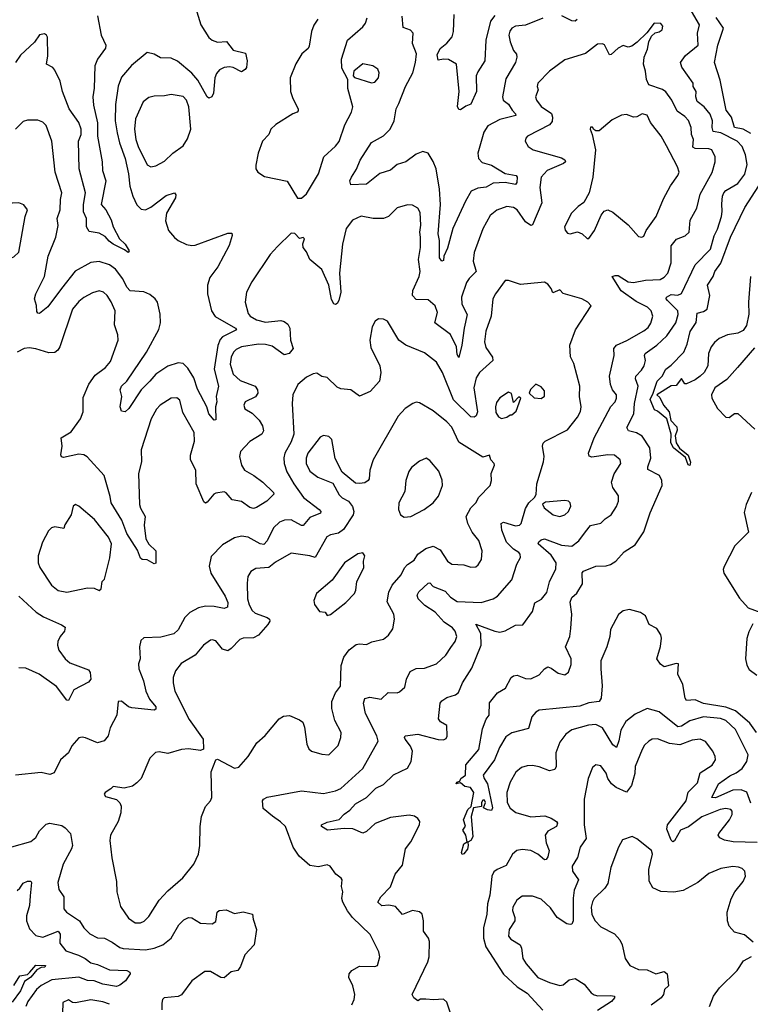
# Model space of a CAD drawing. Extents: x 1771496 to 1971148, y 471553 to 643630.
# Tile 590 of 656: x 1889440 to 1893708, y 597898 to 603645. Entities that reach past the tile are written whole.
import ezdxf

# ---------------------------------------------------------------- set-up
doc = ezdxf.new("R2010")
doc.units = 0

msp = doc.modelspace()

# ---------------------------------------------------------------- linework, layer by layer
at = {"layer": '0CON10XD'}
for points in [[(1890458.3, 603741.7), (1890498.7, 603615), (1890545, 603540.9), (1890565, 603525.4), (1890595, 603513.9), (1890647, 603517), (1890687.1, 603467.1), (1890759.3, 603449.3), (1890768.2, 603405), (1890764.4, 603365.6), (1890756.8, 603353.2), (1890735, 603340.8), (1890686.3, 603366.3), (1890665, 603370), (1890635, 603365.4), (1890607.7, 603352.3), (1890588.8, 603331.2), (1890579.1, 603305), (1890572.2, 603215), (1890562, 603195), (1890545, 603186), (1890535, 603194.2), (1890481.1, 603291.1), (1890445, 603331.8), (1890362.3, 603402.3), (1890325, 603419.5), (1890261.7, 603421.7), (1890225, 603443.3), (1890185, 603452.5), (1890093.4, 603376.6), (1890035, 603308.8), (1890015, 603257.5), (1889999.8, 603150.2), (1889996.8, 603055), (1890008.2, 602985), (1890022.3, 602925), (1890055.3, 602835), (1890075.3, 602745), (1890083, 602673), (1890100, 602615), (1890124.7, 602564.7), (1890149.5, 602539.5), (1890175, 602535.5), (1890205, 602550.9), (1890295, 602618.5), (1890345, 602633.8), (1890352.5, 602622.5), (1890350, 602605), (1890296.9, 602515), (1890290.9, 602470.9), (1890310, 602415), (1890343.6, 602373.6), (1890365, 602355.8), (1890415, 602333.1), (1890445, 602325.7), (1890465, 602328.1), (1890655, 602399.4), (1890678.8, 602398.8), (1890680.8, 602385), (1890662.8, 602327.2), (1890597.9, 602202.1), (1890550.7, 602139.3), (1890537.1, 602095), (1890537.1, 602045), (1890560, 601945), (1890582, 601912), (1890700.8, 601845), (1890706, 601835), (1890625, 601793.9), (1890611.1, 601778.9), (1890597.3, 601742.7), (1890575.8, 601605), (1890601.8, 601505), (1890588, 601445), (1890591.8, 601415), (1890584, 601385), (1890585, 601310), (1890575, 601307.5), (1890545, 601344), (1890532.3, 601385), (1890478, 601488), (1890457.1, 601555), (1890421.4, 601611.4), (1890395, 601638.1), (1890365, 601641.5), (1890305, 601622.5), (1890235.5, 601575), (1890200.3, 601535), (1890148.8, 601485), (1890078, 601375), (1890055, 601356), (1890035, 601360), (1890026.2, 601385), (1890035.6, 601445), (1890026.7, 601485), (1890034.3, 601505), (1890065.3, 601534.7), (1890180.9, 601705), (1890253.1, 601836.9), (1890263.2, 601875), (1890259.5, 601925), (1890243.8, 601995), (1890231.5, 602015), (1890200.1, 602040.1), (1890165, 602056), (1890085, 602062.3), (1890065, 602082.7), (1890041.6, 602131.6), (1889998.5, 602188.5), (1889965, 602213.2), (1889905, 602233.1), (1889855, 602227.3), (1889764.1, 602175.9), (1889684, 602076), (1889605, 601968.5), (1889555, 601929.2), (1889545, 601931.2), (1889540.5, 601940.5), (1889537.4, 601977.4), (1889525.6, 602015), (1889533.6, 602045), (1889583.8, 602145), (1889606.5, 602263.5), (1889651.8, 602375), (1889663.6, 602443.6), (1889659.6, 602485), (1889676, 602535), (1889678.2, 602595), (1889686.6, 602635), (1889647.1, 602755), (1889627.3, 602935), (1889595, 603027.5), (1889575.7, 603045.7), (1889545, 603057.5), (1889485, 603057.5), (1889460.3, 603049.7), (1889414.6, 603005.4)], [(1892215, 603669.6), (1892190, 603635), (1892162.5, 603525), (1892156.9, 603405), (1892115, 603340), (1892106.9, 603316.9), (1892108.6, 603225), (1892075, 603151.2), (1892045, 603140), (1892015, 603118.8), (1892005, 603120.9), (1891997.2, 603137.3), (1892007.7, 603225), (1891990.9, 603385), (1891945, 603411.8), (1891915.6, 603414.4), (1891885, 603408.8), (1891878.9, 603438.9), (1891895, 603477.3), (1891935, 603508.4), (1891965.8, 603545), (1891973.6, 603575), (1891978.5, 603675)], [(1892059.1, 598825), (1892055, 598804.2), (1892035, 598776), (1892025, 598772), (1892020, 598785), (1892034, 598835), (1892053.6, 598846.4), (1892045.3, 598885.3), (1892028, 598915), (1892043, 598937), (1892032.9, 598975), (1892058, 599035), (1892076.7, 599053.3), (1892093.3, 599135), (1892073.6, 599163.6), (1892039.7, 599169.7), (1892015, 599191.2), (1891990, 599185), (1891993.8, 599195), (1892010, 599200), (1892017.1, 599215), (1892044.2, 599235), (1892046.2, 599295), (1892121.4, 599385), (1892142.5, 599505), (1892165, 599562.5), (1892181.2, 599585), (1892185, 599657.5), (1892231.2, 599715), (1892277, 599743), (1892310, 599805), (1892324.4, 599815.6), (1892345, 599818.1), (1892395, 599799.2), (1892425, 599798), (1892475, 599820), (1892505, 599855.8), (1892525, 599868), (1892545, 599860.8), (1892585, 599830), (1892625, 599821.4), (1892645, 599836.2), (1892661.3, 599881.3), (1892661.2, 599915), (1892628.4, 599985), (1892652.5, 600045), (1892658.9, 600091.1), (1892664.2, 600175), (1892655.4, 600245), (1892665, 600272.2), (1892695, 600297.1), (1892727.2, 600352.8), (1892725, 600416.2), (1892733.4, 600426.6), (1892805, 600454.6), (1892865, 600456.8), (1892890, 600465), (1892921.5, 600485), (1892971.6, 600538.4), (1893035, 600579.2), (1893086, 600655), (1893122.9, 600767.1), (1893192.5, 600925), (1893191.5, 600955), (1893177.5, 600985), (1893108.9, 601018.9), (1893109.1, 601035), (1893126.8, 601085), (1893120.3, 601145), (1893075, 601213.8), (1893043.4, 601233.4), (1892996, 601245), (1892987.1, 601265), (1893026.5, 601345), (1893031.1, 601405), (1893051.6, 601505), (1893037.6, 601547.6), (1893038, 601565), (1893071.3, 601598.7), (1893086.7, 601625), (1893095.9, 601655), (1893089.6, 601685), (1893092.8, 601697.2), (1893161.8, 601745), (1893220.8, 601799.2), (1893272.2, 601875), (1893285.7, 601924.3), (1893283.8, 601945), (1893223.6, 602005), (1893216.5, 602015), (1893217.8, 602025), (1893245, 602040), (1893285, 602036.8), (1893305, 602047.1), (1893385, 602212.9), (1893476, 602305), (1893496.2, 602383.8), (1893515, 602421.4), (1893538.6, 602495), (1893544.1, 602525), (1893540.5, 602570.5), (1893544.7, 602615.3), (1893552.9, 602635), (1893565, 602647.9), (1893635, 602688.5), (1893675, 602742.5), (1893689.1, 602799.1), (1893678.9, 602855), (1893660.4, 602905), (1893630.9, 602935), (1893535, 602983.4), (1893491.2, 602991.2), (1893484.8, 603015), (1893485.8, 603055), (1893472.2, 603092.2), (1893437.3, 603135), (1893396.9, 603166.9), (1893389.7, 603195), (1893390.4, 603225), (1893373.1, 603255), (1893373.3, 603275), (1893307.6, 603367.6), (1893299.4, 603395), (1893328.6, 603435), (1893403.6, 603495), (1893400, 603565), (1893411.6, 603615), (1893365, 603693.6)], [(1889895, 603666.7), (1889916.2, 603555), (1889943.8, 603495), (1889940.7, 603479.3), (1889894.5, 603415), (1889878.5, 603375), (1889875.3, 603245), (1889867.2, 603195), (1889870.8, 603145), (1889893.4, 603043.4), (1889894.5, 602964.5), (1889922.2, 602815), (1889923.8, 602765), (1889942.9, 602705), (1889915.7, 602565), (1889943.1, 602535), (1889975, 602476.2), (1889986.4, 602436.4), (1890022, 602365), (1890055.8, 602335), (1890078.8, 602295), (1890072.5, 602285), (1890052.2, 602302.2), (1889985, 602334), (1889962.8, 602352.8), (1889939.2, 602379.1), (1889905, 602398.9), (1889845, 602408), (1889830, 602435), (1889829.6, 602485), (1889813.4, 602523.4), (1889812.1, 602565), (1889824.6, 602635), (1889786.5, 602775), (1889784.1, 602935), (1889799.2, 602975), (1889799.8, 603005), (1889785.7, 603045), (1889729.6, 603125), (1889689.3, 603225), (1889676.7, 603285), (1889645, 603350), (1889634.3, 603365), (1889595.7, 603385), (1889604.3, 603434.3), (1889601.7, 603541.7), (1889596.7, 603555), (1889585, 603561.2), (1889555, 603556.2), (1889526.6, 603513.4), (1889445, 603437.1), (1889414.6, 603395)], [(1891181.7, 603648.3), (1891158.3, 603611.7), (1891144.4, 603575), (1891130.8, 603489.2), (1891125, 603476.2), (1891088, 603445), (1891052.7, 603387.3), (1891020, 603305), (1891022.5, 603225), (1891035.4, 603185), (1891066.7, 603125), (1891066.9, 603113.1), (1891061.2, 603105), (1891034.6, 603095.4), (1890936.2, 603033.8), (1890906, 603005), (1890895.6, 602975), (1890858.6, 602935), (1890833.1, 602865), (1890818.8, 602795), (1890820, 602775), (1890830, 602755), (1890870.3, 602730.3), (1891002.3, 602702.3), (1891062.3, 602602.3)], [(1891062.3, 602602.3), (1891085, 602603.8), (1891115, 602628.8), (1891184.4, 602745), (1891216.5, 602845), (1891284.1, 602905.9), (1891305, 602934.2), (1891339.8, 603030.2), (1891378.9, 603105), (1891385.5, 603135.5), (1891356.4, 603243.6), (1891357.5, 603295), (1891321.7, 603361.7), (1891320, 603415), (1891354.5, 603525.5), (1891445, 603602.5), (1891460.6, 603625), (1891469.2, 603655)], [(1891973.6, 597795), (1891935, 597911.2), (1891915, 597928.2), (1891856.5, 597923.5), (1891812.4, 597927.6), (1891781.7, 597928.3), (1891765, 597917.5), (1891741.4, 597935), (1891733.1, 597955), (1891824.4, 598145), (1891831.8, 598175), (1891833.8, 598265), (1891827.5, 598285), (1891799.5, 598325), (1891799.1, 598385), (1891790.6, 598425), (1891775, 598438.2), (1891735, 598445.4), (1891675, 598422.7), (1891635, 598468.5), (1891597, 598477), (1891555, 598473.3), (1891531.4, 598495), (1891550, 598525), (1891605, 598582.9), (1891632.1, 598657.9), (1891675, 598709.2), (1891693.6, 598805), (1891724.5, 598845.5), (1891775.8, 598945), (1891776.2, 598965), (1891765, 598983.3), (1891746.9, 598996.9), (1891715, 599001.1), (1891605, 598987.9), (1891516.9, 598953.1), (1891465, 598906.9), (1891445, 598897.1), (1891385, 598921.5), (1891335, 598924.7), (1891237.5, 598915), (1891202.5, 598935), (1891202.5, 598945), (1891235, 598962), (1891305, 598977.5), (1891335, 599008.5), (1891368.8, 599031.2), (1891401.3, 599068.7), (1891464.8, 599105.2), (1891519.7, 599160.3), (1891565, 599180.6), (1891622.8, 599237.2), (1891704.7, 599275.3), (1891727.1, 599315), (1891734.4, 599375), (1891722.9, 599405), (1891691.9, 599445), (1891687.5, 599455), (1891691.2, 599465), (1891765, 599474.3), (1891885, 599443.8), (1891915, 599442), (1891931.2, 599448.8), (1891936.9, 599463.1), (1891934.3, 599524.3), (1891897.6, 599547.6), (1891887.1, 599565), (1891896.5, 599655), (1891905, 599668.5), (1891935, 599687.8), (1891986, 599705), (1892003.1, 599716.9), (1892025.5, 599774.5), (1892080.4, 599859.6), (1892135.6, 599994.4), (1892132.8, 600062.8), (1892103.9, 600116.1), (1892215, 600075.6), (1892245, 600070.6), (1892275, 600076.9), (1892335, 600110), (1892378, 600112), (1892435, 600190), (1892449.7, 600240.3), (1892487, 600263), (1892518.3, 600301.7), (1892535.4, 600364.6), (1892570.7, 600439.3), (1892573.9, 600475), (1892545, 600519.3), (1892468.9, 600585), (1892472.1, 600597.9), (1892485, 600609.1), (1892505, 600613.8), (1892605, 600578.3), (1892665, 600572.3), (1892705, 600603.3), (1892744.5, 600655), (1892775, 600692.5), (1892834.3, 600705.7), (1892858.9, 600731.1), (1892895.4, 600754.6), (1892926.9, 600803.1), (1892937.5, 600835), (1892936.7, 600865), (1892905, 600913.8), (1892896.5, 600945), (1892913.1, 600995), (1892951.4, 601055), (1892948, 601075), (1892913.6, 601103.6), (1892875, 601104.6), (1892781.7, 601091.7), (1892767.1, 601097.1), (1892761.9, 601115), (1892796.4, 601205), (1892893.3, 601386.7), (1892917.9, 601415), (1892926.9, 601435), (1892926.4, 601455), (1892903.1, 601485), (1892890.5, 601515), (1892884.5, 601565), (1892912.2, 601685), (1892909.5, 601725), (1892925, 601745.5), (1892987.2, 601772.8), (1893085, 601828.5), (1893111.5, 601848.5), (1893126.7, 601873.3), (1893138.5, 601915), (1893128.9, 601945), (1893106.9, 601966.9), (1893040.5, 602000.5), (1892952.3, 602062.3), (1892901.2, 602145), (1892917.9, 602152.1), (1892935, 602150.9), (1892995, 602114.7), (1893025, 602111.6), (1893095, 602124.7), (1893180.8, 602129.2), (1893205, 602141.9), (1893226.7, 602165), (1893244.6, 602225), (1893245.6, 602325), (1893277, 602363), (1893326.6, 602383.4), (1893349.5, 602405), (1893357.2, 602475), (1893394.4, 602545), (1893414.2, 602625.8), (1893485, 602752), (1893502.1, 602815), (1893501.8, 602845), (1893482.5, 602885), (1893465, 602890.8), (1893385, 602893.1), (1893370.9, 602900.9), (1893375.4, 602945.4), (1893364.6, 602975), (1893362.8, 603015), (1893347, 603057), (1893325, 603080), (1893280.6, 603110.6), (1893248.2, 603175), (1893215, 603223.1), (1893195, 603236.7), (1893115, 603264.5), (1893100.9, 603295), (1893095.6, 603345), (1893083.1, 603385), (1893087.5, 603425), (1893106.8, 603473.2), (1893114.3, 603515.7), (1893130.8, 603549.2), (1893152, 603568), (1893175, 603572.9), (1893192, 603585), (1893197.1, 603607.1), (1893185, 603622), (1893145, 603623.3), (1893103, 603567), (1893047.4, 603512.6), (1893015, 603490), (1892995, 603484.3), (1892965, 603494.3), (1892935, 603478.2), (1892895, 603441.4), (1892885, 603440), (1892855, 603498), (1892845, 603504.2), (1892815, 603501.4), (1892745, 603446.9), (1892625, 603409.4), (1892534.3, 603345), (1892467.1, 603275), (1892462.9, 603255), (1892467.5, 603235), (1892453.1, 603195), (1892458.5, 603175), (1892485, 603137.8), (1892546.2, 603096.2), (1892552.7, 603075), (1892549.4, 603050.6), (1892535, 603030.5), (1892406.2, 602965), (1892396.1, 602953.9), (1892393.3, 602935), (1892410, 602905), (1892438.8, 602885), (1892605, 602839.2), (1892625, 602826.9), (1892628.1, 602815), (1892616.2, 602805), (1892520.6, 602765), (1892486.4, 602725), (1892478.7, 602665), (1892489.7, 602575), (1892435, 602446.7), (1892425, 602442.5), (1892394.4, 602464.4), (1892345, 602535.5), (1892325, 602548.5), (1892285, 602554.4), (1892227.8, 602532.2), (1892187.8, 602502.2), (1892145, 602424), (1892094.6, 602285), (1892089.2, 602235), (1892105.3, 602175), (1892065.4, 602135), (1892049.6, 602110.4), (1892021.3, 602025), (1892022.8, 601985), (1892053, 601923), (1892035.2, 601844.8), (1892022.8, 601745), (1892005, 601673.8), (1891995, 601690), (1891990.6, 601735), (1891956.6, 601806.6), (1891865.6, 601875), (1891880.9, 601935), (1891866.4, 601975), (1891825, 602009.5), (1891755, 602011.9), (1891734.4, 602035), (1891736.7, 602065), (1891773.5, 602145), (1891779.6, 602175), (1891769.6, 602245), (1891780.4, 602315), (1891780.4, 602375)], [(1892495, 603654.3), (1892395, 603612.9), (1892335, 603607.5), (1892315, 603594.4), (1892302.8, 603577.2), (1892297.5, 603555), (1892304.6, 603515), (1892324.4, 603465), (1892342.4, 603442.4), (1892344.5, 603425), (1892335.2, 603394.8), (1892280.1, 603299.9), (1892260, 603195), (1892264.6, 603175), (1892295, 603151.5), (1892315.8, 603115.8), (1892335.6, 603095), (1892337.1, 603085), (1892245, 603061.8), (1892175, 603024.3), (1892151.9, 602988.1), (1892116.5, 602865), (1892120.5, 602835), (1892141.9, 602811.9), (1892195, 602795.8), (1892275, 602746.7), (1892340, 602735), (1892346.1, 602725), (1892344.4, 602695), (1892335, 602683.1), (1892275, 602695.2), (1892205, 602690.3), (1892165, 602667.2), (1892115, 602661.2), (1892077, 602643), (1892043.1, 602585), (1891970.3, 602425), (1891938.3, 602311.7), (1891917.5, 602265), (1891915, 602240), (1891905, 602236.2), (1891892.9, 602255), (1891891.7, 602355), (1891885.2, 602395), (1891898.1, 602565), (1891892.7, 602655), (1891871.8, 602775), (1891856, 602816), (1891825.5, 602865.5), (1891795, 602875.8), (1891755, 602860), (1891695, 602814.4), (1891645, 602800), (1891605, 602767.1), (1891543.1, 602746.9), (1891465, 602684.4), (1891375, 602681.2), (1891368, 602705), (1891378, 602725), (1891407.9, 602772.1), (1891428.6, 602825), (1891495, 602927.1), (1891565, 602966.4), (1891602.9, 603005), (1891627.9, 603055), (1891638.2, 603125), (1891655.4, 603155), (1891692.9, 603255), (1891735.3, 603335), (1891752.5, 603395), (1891758.5, 603445), (1891734.4, 603505), (1891738.8, 603565), (1891722.7, 603582.7), (1891679.5, 603599.5), (1891674.5, 603665)], [(1892697.1, 603645), (1892685, 603636.9), (1892665, 603637.5), (1892607.1, 603667.1)], [(1893711.1, 602981.1), (1893665, 603005.8), (1893614.6, 603015), (1893598.2, 603075), (1893566.8, 603116.8), (1893531.2, 603291.2), (1893497.7, 603395), (1893518.2, 603495), (1893551.5, 603595), (1893508, 603658)], [(1891495, 603275.8), (1891515, 603280), (1891535.7, 603305), (1891540, 603335), (1891531.2, 603355), (1891503.3, 603375), (1891445, 603386.7), (1891391.2, 603345), (1891387, 603317), (1891396.4, 603306.4), (1891495, 603275.8)], [(1890205, 602785.8), (1890235, 602792.5), (1890285, 602819.2), (1890335, 602865.8), (1890395, 602907.5), (1890420.9, 602949.1), (1890438.6, 603005), (1890428.2, 603135), (1890415, 603174), (1890395, 603195.6), (1890325, 603207.5), (1890285, 603199.2), (1890225, 603198.9), (1890195, 603190), (1890161.5, 603165), (1890117.1, 603065), (1890110.5, 603005), (1890118.9, 602945), (1890131.8, 602905), (1890185, 602798), (1890205, 602785.8)], [(1892755, 602367.5), (1892765, 602368), (1892797.1, 602415), (1892835.5, 602504.5), (1892853.2, 602526.8), (1892875, 602534), (1892905, 602521.4), (1892995, 602447.8), (1893055, 602380), (1893074.1, 602375.9), (1893085, 602382), (1893099.1, 602415), (1893156.9, 602495), (1893201.3, 602598.7), (1893242.1, 602675), (1893284.4, 602735), (1893291.1, 602755), (1893281.8, 602785), (1893218.4, 602908.4), (1893186.4, 602965), (1893125.5, 603045), (1893105, 603087.1), (1893075, 603094.4), (1893045, 603078), (1893025, 603074.7), (1892985, 603091.5), (1892955, 603087.1), (1892900.4, 603059.6), (1892823.9, 602996.1), (1892806.1, 602996.1), (1892793.3, 603003.3), (1892785, 603017.5), (1892775, 603017.5), (1892772.5, 603005), (1892783.6, 602973.6), (1892802.9, 602885), (1892787.3, 602725), (1892766.2, 602633.8), (1892735, 602578), (1892701.2, 602555), (1892663.7, 602516.3), (1892622, 602435), (1892626.1, 602416.1), (1892639.3, 602399.3), (1892655.8, 602394.2), (1892697.3, 602407.3), (1892725, 602393.8), (1892755, 602367.5)], [(1893709.5, 602145), (1893696.4, 601995), (1893698.7, 601925), (1893685, 601860), (1893665, 601830), (1893635.3, 601814.7), (1893573.8, 601806.2), (1893525, 601783.1), (1893498.8, 601761.2), (1893479.7, 601735), (1893463.4, 601696.6), (1893458.6, 601625), (1893438.6, 601585), (1893415, 601564.4), (1893385, 601542.9), (1893335, 601520), (1893325, 601520), (1893305, 601550), (1893275, 601510), (1893245, 601506.7), (1893162.5, 601455), (1893179.1, 601439.1), (1893200.4, 601395), (1893233.1, 601355), (1893244, 601305), (1893279.2, 601269.2), (1893280.9, 601249.1), (1893269.4, 601215), (1893274.6, 601174.6), (1893293.1, 601143.1), (1893345, 601102.5), (1893358, 601062), (1893355, 601042.9), (1893345, 601046), (1893329.2, 601089.2), (1893259.6, 601145), (1893243.5, 601175), (1893245.6, 601225), (1893220.8, 601315), (1893165, 601360), (1893147, 601367), (1893122, 601428), (1893140.8, 601465), (1893163.2, 601535), (1893191.8, 601565), (1893214.5, 601605.5), (1893245, 601627.5), (1893318.9, 601705), (1893339.2, 601750.8), (1893355.6, 601825), (1893391.8, 601878.2), (1893397.5, 601932.5), (1893435, 601941.2), (1893454.7, 601955.3), (1893470.5, 602035), (1893458.1, 602095), (1893490.8, 602145), (1893501.1, 602175), (1893535.7, 602224.3), (1893592, 602375), (1893675, 602549.2), (1893758.3, 602675)], [(1889395, 602256.7), (1889405, 602260), (1889435, 602287.5), (1889472, 602495), (1889486, 602535), (1889463.9, 602563.9), (1889435, 602576), (1889395, 602574.2), (1889375, 602567.1), (1889327.5, 602525), (1889314.4, 602505), (1889296.9, 602435), (1889304.5, 602375), (1889313.1, 602355), (1889335, 602326.2), (1889363.3, 602305), (1889376.1, 602266.1), (1889395, 602256.7)], [(1891780.4, 602375), (1891777.5, 602405), (1891783.8, 602445), (1891778.3, 602518.3), (1891765.4, 602545.4), (1891735, 602561.9), (1891705, 602563.1), (1891645, 602547.1), (1891593.7, 602496.3), (1891565, 602483.5), (1891505, 602483.3), (1891435, 602498.1), (1891384.2, 602475), (1891347.5, 602425), (1891324.6, 602335), (1891307.1, 602165), (1891316.4, 602055), (1891304, 602005), (1891295, 601987.5), (1891285, 601982.5), (1891275, 601986.7), (1891261.3, 602011.3), (1891245.4, 602095), (1891205, 602187.1), (1891134.4, 602245), (1891115, 602290), (1891096, 602315), (1891093.3, 602336.7), (1891102.5, 602365), (1891095, 602372.5), (1891075, 602367.5), (1891047.3, 602397.3), (1891025, 602398.8), (1890945, 602320), (1890902.2, 602275), (1890795.4, 602115), (1890765.4, 602055), (1890756.2, 601995), (1890775, 601929.4), (1890786.5, 601915), (1890822.2, 601892.2), (1890875, 601878.9), (1890965, 601888.5), (1890985, 601882.5), (1891006.6, 601866.6), (1891018.1, 601845), (1891022.2, 601775), (1891037.8, 601725), (1891013.9, 601696.1), (1890985, 601689.5), (1890915, 601740), (1890875, 601749.7), (1890835, 601750.5), (1890735, 601735.2), (1890705, 601720.4), (1890688.9, 601705), (1890674.7, 601675), (1890668.8, 601635), (1890686.7, 601575), (1890728.3, 601538.3), (1890816, 601505), (1890829.4, 601485), (1890830.6, 601465), (1890817.2, 601442.8), (1890756.4, 601413.6), (1890750, 601395), (1890755, 601373.3), (1890797.9, 601347.9), (1890837.8, 601307.8), (1890857.8, 601275), (1890864.4, 601245), (1890854.2, 601225), (1890785, 601182.9), (1890729.2, 601125), (1890723.1, 601095), (1890735.4, 601045), (1890753.3, 601015), (1890807.5, 600985), (1890860, 600945), (1890922, 600885), (1890923.8, 600875), (1890882.9, 600835), (1890823.4, 600796.6), (1890805, 600791.4), (1890785, 600797.1), (1890735, 600833.1), (1890681.7, 600841.7), (1890645, 600884), (1890635, 600888.1), (1890585, 600881.5), (1890573.1, 600875), (1890535, 600828.1), (1890525, 600822.9), (1890515, 600831.2), (1890471.5, 600935), (1890467.8, 601015), (1890436.6, 601075), (1890437.4, 601102.6), (1890460.3, 601185), (1890459.2, 601235), (1890392.5, 601352.5), (1890375, 601423.8), (1890358.2, 601438.2), (1890324.7, 601435.3), (1890261.1, 601395), (1890238.7, 601371.3), (1890206.9, 601315), (1890150, 601135), (1890150.7, 601065), (1890134.7, 600995.3), (1890140.3, 600815), (1890145, 600794.3), (1890172.7, 600745), (1890166.7, 600695), (1890176.6, 600615), (1890193.7, 600583.7), (1890234.5, 600544.5), (1890235, 600473.3), (1890225, 600468), (1890185, 600491.4), (1890155, 600494.3), (1890145, 600502), (1890128, 600548), (1890066.3, 600645), (1890035.6, 600724.4), (1889973.6, 600825), (1889967.9, 600862.1), (1889932.5, 600985), (1889833.4, 601093.4), (1889814.4, 601104.4), (1889785, 601109.4), (1889695, 601089.4), (1889683.6, 601093.6), (1889680, 601105), (1889688.2, 601155), (1889682.5, 601205), (1889741.2, 601238.8), (1889794.5, 601315), (1889810.9, 601355), (1889811, 601439), (1889843.1, 601516.9), (1889880.5, 601569.5), (1889941.9, 601615), (1889970.9, 601649.1), (1890014.2, 601775), (1890014, 601805), (1889994.2, 601864.2), (1889998.2, 601945), (1889975, 601997.5), (1889950, 602035), (1889928.6, 602055), (1889905, 602061.2), (1889865, 602050.9), (1889815, 602023.6), (1889785, 601999.5), (1889748.8, 601955), (1889673.5, 601735), (1889663.1, 601715), (1889645, 601701.5), (1889609.5, 601699.5), (1889535, 601723.5), (1889495, 601729.5), (1889466.7, 601725), (1889425, 601704.4)], [(1891380, 597895), (1891393.4, 597926.6), (1891397.5, 597955), (1891386.7, 598005), (1891362, 598055), (1891363.8, 598075), (1891380, 598095), (1891425, 598121.2), (1891515, 598118.9), (1891530, 598125), (1891543.1, 598175), (1891537.1, 598205), (1891487.8, 598305), (1891383.3, 598405), (1891354, 598444), (1891327.1, 598495), (1891322.1, 598515), (1891326.5, 598555), (1891319.4, 598585), (1891324.2, 598624.2), (1891318, 598635), (1891287.4, 598657.4), (1891252.5, 598705), (1891235, 598711.2), (1891185, 598700), (1891135, 598708.5), (1891071.7, 598761.7), (1891036.5, 598815), (1890992.1, 598935), (1890963.8, 598963.8), (1890915.6, 598995.6), (1890861.7, 599041.7), (1890858.2, 599085), (1890864.3, 599095.7), (1890886.2, 599106.2), (1891085, 599144.2), (1891215, 599127.5), (1891285, 599143.1), (1891315, 599158.5), (1891445, 599274.3), (1891534.4, 599434.4), (1891526.8, 599465), (1891460.3, 599595), (1891447.3, 599655), (1891455, 599682), (1891485, 599690.6), (1891551.7, 599678.3), (1891592.4, 599717.6), (1891645, 599715.7), (1891658.3, 599721.7), (1891690.3, 599749.7), (1891700, 599795), (1891720, 599840), (1891755, 599857.5), (1891805, 599860.6), (1891875, 599884.2), (1891928.5, 599935), (1891958.7, 599981.3), (1891982.7, 600015), (1891992.5, 600045), (1891983.8, 600075), (1891967.3, 600095), (1891918.8, 600128.8), (1891866.8, 600186.8), (1891806.7, 600225), (1891766.9, 600265), (1891761.4, 600285), (1891770.6, 600305), (1891825, 600355.6), (1891835, 600358.6), (1891855.6, 600335.6), (1891925, 600309.2), (1891956.5, 600275), (1891995, 600249.1), (1892135, 600243.5), (1892205.9, 600264.1), (1892230.5, 600279.5), (1892314.5, 600375), (1892343.6, 600466.4), (1892365.6, 600505), (1892364.2, 600525), (1892356, 600535), (1892325, 600553.6), (1892283.6, 600595), (1892255.5, 600665), (1892252.5, 600705), (1892265, 600711.4), (1892335, 600690), (1892360, 600695), (1892368.9, 600705), (1892395, 600791.2), (1892414, 600825), (1892447.5, 600855), (1892456.2, 600873.8), (1892461.5, 600935), (1892500, 601065), (1892503.3, 601095), (1892494.3, 601155), (1892497.3, 601172.7), (1892510, 601185), (1892639.1, 601250.9), (1892698.8, 601325), (1892715, 601358.8), (1892720.4, 601385), (1892710, 601445), (1892712.1, 601505), (1892677.4, 601637.4), (1892657, 601677), (1892652.9, 601745), (1892685.8, 601835), (1892778.8, 601975), (1892758.8, 601995), (1892723.8, 602015), (1892615, 602045.7), (1892595, 602068.8), (1892555, 602050), (1892545, 602076.2), (1892525, 602101.2), (1892505, 602113.3), (1892485, 602111.2), (1892365, 602098.8), (1892295, 602122.5), (1892275, 602123.3), (1892218.6, 602045), (1892204.3, 602015), (1892194.6, 601915), (1892163, 601827), (1892154.4, 601765), (1892161.9, 601731.9), (1892201.1, 601675), (1892204.4, 601655), (1892126.4, 601585), (1892106.2, 601555), (1892093.2, 601495), (1892114.6, 601355), (1892106.9, 601333.1), (1892095.5, 601324.5), (1892075, 601326.7), (1891974.7, 601425), (1891909.1, 601585), (1891875.3, 601645.3), (1891805, 601700.5), (1891696.2, 601745), (1891654.6, 601774.6), (1891588, 601885), (1891565, 601897.5), (1891535, 601898.8), (1891515.9, 601884.1), (1891498.9, 601851.1), (1891484.5, 601775), (1891491.2, 601731.2), (1891543.1, 601625), (1891549.4, 601585), (1891541.4, 601535), (1891488, 601475), (1891425, 601447.5), (1891375, 601484.3), (1891315, 601490), (1891295, 601499.2), (1891235, 601556.7), (1891205, 601562), (1891175, 601581.4), (1891155, 601578.1), (1891115, 601558.5), (1891064.8, 601515.2), (1891035.4, 601455), (1891031.8, 601405), (1891040.8, 601225), (1891025, 601180), (1890989.2, 601115), (1890983.3, 601086.7), (1890985.4, 601055), (1891000.9, 601005), (1891040.3, 600935), (1891097.5, 600855), (1891189.5, 600785), (1891198.2, 600775), (1891196.7, 600765), (1891135, 600738.9), (1891095, 600692.9), (1891085, 600692.5), (1891025, 600726.2), (1890985.8, 600724.2), (1890957.8, 600712.2), (1890921.5, 600678.5), (1890885, 600602.9), (1890865, 600581.5), (1890845, 600586.2), (1890775, 600624.4), (1890735, 600630), (1890695, 600620), (1890625, 600580.6), (1890559.1, 600510.9), (1890545.7, 600454.3), (1890556.9, 600415), (1890640.9, 600280.9), (1890655, 600242.5), (1890654.2, 600215.8), (1890635, 600208.1), (1890575, 600219.6), (1890525, 600221.2), (1890485, 600212.2), (1890434, 600185), (1890405.4, 600154.6), (1890366.1, 600083.9), (1890339.4, 600060.6), (1890265, 600040.8), (1890165, 600037.5), (1890148.3, 600021.7), (1890140, 599985), (1890144, 599915), (1890134.2, 599885), (1890135.8, 599855), (1890162.2, 599785), (1890176.4, 599725), (1890198.5, 599678.5), (1890234.4, 599635), (1890235, 599620), (1890225, 599615.7), (1890095, 599628.5), (1890074.5, 599634.5), (1890035, 599668.1), (1890015, 599665.8), (1890007.5, 599585), (1889968.3, 599511.7), (1889956.5, 599465), (1889933.3, 599436.7), (1889895, 599424.6), (1889825, 599453.8), (1889805, 599457.7), (1889785, 599452.7), (1889743.8, 599406.2), (1889724.3, 599365.7), (1889677.5, 599325), (1889640.9, 599249.1), (1889615, 599240), (1889565, 599250)], [(1893731.2, 601728.8), (1893632.7, 601615), (1893570.5, 601545), (1893500, 601495), (1893480, 601455), (1893482.9, 601435), (1893515, 601375.6), (1893565, 601324.4), (1893585, 601323.1), (1893615, 601345.5), (1893635, 601346.7), (1893734.3, 601255)], [(1892485, 601434), (1892505, 601447.5), (1892505, 601477.5), (1892485, 601502), (1892455, 601518), (1892424.2, 601485.8), (1892416.7, 601465), (1892445, 601436.7), (1892485, 601434)], [(1892255, 601317.1), (1892285, 601323.8), (1892305, 601337.5), (1892315, 601337.5), (1892340.7, 601359.3), (1892366.7, 601435), (1892355, 601442.5), (1892325, 601410), (1892312, 601462), (1892295, 601470), (1892245, 601437.5), (1892225, 601411.2), (1892218.8, 601385), (1892221.5, 601351.5), (1892236.4, 601326.4), (1892255, 601317.1)], [(1890145, 598374.3), (1890166.8, 598383.2), (1890195, 598410.8), (1890254.5, 598505), (1890305, 598561.1), (1890392.9, 598637.1), (1890456.5, 598715), (1890484.3, 598775), (1890492.5, 598825), (1890493.1, 598935), (1890501.4, 598995), (1890525, 599052), (1890554.2, 599085), (1890561.9, 599105), (1890559.2, 599255), (1890585, 599324), (1890595, 599329.2), (1890695, 599275.8), (1890718.9, 599281.1), (1890775, 599344.3), (1890825.6, 599425), (1890873.6, 599466.4), (1890955.6, 599564.4), (1890980.7, 599579.3), (1891015, 599584.3), (1891075, 599558.8), (1891094.3, 599544.3), (1891104.1, 599515.9), (1891116.4, 599416.4), (1891129.3, 599389.3), (1891145, 599375.8), (1891205, 599357.1), (1891245, 599354.2), (1891300.9, 599409.1), (1891315.6, 599454.4), (1891318.1, 599485), (1891280.4, 599555), (1891263.9, 599625), (1891263.9, 599665), (1891283.6, 599715), (1891313.8, 599755), (1891317.8, 599875), (1891332.4, 599925), (1891365, 599966.9), (1891405, 599997.5), (1891425, 600002), (1891465, 599998), (1891495.9, 600014.1), (1891565, 600030), (1891595, 600052), (1891619.7, 600090.3), (1891630, 600145), (1891625.6, 600175), (1891587.3, 600247.3), (1891596.8, 600303.2), (1891616, 600345), (1891667.9, 600405), (1891688.5, 600445), (1891705.7, 600465), (1891745, 600490.6), (1891765, 600524.3), (1891812.6, 600557.4), (1891855, 600572.1), (1891895, 600551.4), (1891938.1, 600485), (1891965, 600467.8), (1892035, 600463.3), (1892075, 600448.6), (1892105, 600451.9), (1892117.8, 600462.2), (1892136.7, 600495), (1892140.5, 600545), (1892122.2, 600605), (1892082.7, 600652.7), (1892058.2, 600705), (1892048.5, 600745), (1892075.3, 600794.7), (1892104.6, 600825.4), (1892122.4, 600857.6), (1892187.1, 600925), (1892195.6, 600955), (1892194.6, 600995.4), (1892212.9, 601045), (1892210.8, 601055), (1892191.4, 601075), (1892185, 601103.3), (1892145, 601091.5), (1892005, 601178.5), (1891965, 601265.7), (1891935, 601298.5), (1891855, 601362.2), (1891775, 601409.2), (1891755, 601412.5), (1891736.7, 601405), (1891692, 601375), (1891649.8, 601330.2), (1891504.6, 601075.4), (1891485.6, 601015), (1891480.5, 600965), (1891475, 600954.2), (1891455, 600942), (1891425, 600936.7), (1891400.5, 600940.5), (1891324.4, 601004.4), (1891282.7, 601082.7), (1891263.1, 601195), (1891245, 601211.5), (1891215, 601217.8), (1891195, 601207.1), (1891123.6, 601115), (1891114, 601085), (1891113.4, 601055), (1891135, 601010), (1891181.2, 600975), (1891268.6, 600938.6), (1891305, 600872), (1891323.7, 600853.7), (1891361.2, 600835), (1891383.3, 600803.3), (1891391.2, 600775), (1891388.5, 600755), (1891330.8, 600669.2), (1891301.6, 600648.4), (1891255, 600638.2), (1891233.4, 600626.6), (1891165, 600505.7), (1891135, 600515.3), (1891025, 600530.6), (1890935, 600479.2), (1890895, 600448.2), (1890818.9, 600441.1), (1890790, 600425), (1890773.1, 600395), (1890768.7, 600355), (1890771.3, 600265), (1890779.9, 600229.9), (1890797.3, 600197.3), (1890815, 600180.8), (1890885.9, 600155.9), (1890899.2, 600145), (1890900, 600135), (1890888.5, 600115), (1890835, 600051.8), (1890805, 600036.6), (1890745.4, 600034.6), (1890725, 600027.3), (1890676, 599974), (1890655, 599961.1), (1890625, 599970), (1890585, 600019.2), (1890565, 600025.7), (1890555, 600022.9), (1890514.3, 599995), (1890464.7, 599935.3), (1890382.5, 599887.5), (1890350.5, 599845), (1890337.1, 599805), (1890336.1, 599775), (1890346.9, 599725), (1890430.4, 599560.4), (1890511.9, 599445), (1890513.3, 599386.7), (1890495, 599380), (1890425, 599389.5), (1890385, 599385.5), (1890305, 599362.2), (1890255, 599371.4), (1890233.2, 599366.8), (1890200.8, 599335), (1890148.5, 599215), (1890125, 599190), (1890098.2, 599171.8), (1890049.2, 599159.2), (1889985, 599170), (1889972.5, 599155), (1889938.8, 599135), (1889932.5, 599125), (1889940.9, 599110.9), (1890005, 599093.8), (1890025, 599073.3), (1890032.5, 599055), (1890030.6, 599015), (1890014.6, 598965.4), (1889970, 598885), (1889966.8, 598853.2), (1889977.9, 598752.1), (1890005.5, 598615), (1890007.8, 598555), (1890029.1, 598469.1), (1890075, 598400), (1890115, 598374.3), (1890145, 598374.3)], [(1891685, 600742), (1891725, 600744.4), (1891802, 600785), (1891856, 600824), (1891886.1, 600863.9), (1891910, 600925), (1891907.9, 600957.9), (1891888.7, 601008.7), (1891835, 601071.2), (1891815, 601086), (1891775, 601068), (1891729.1, 601030.9), (1891712.6, 601007.4), (1891694.5, 600955.5), (1891689.3, 600890.7), (1891654.2, 600824.2), (1891652.5, 600785), (1891664.3, 600754.3), (1891685, 600742)], [(1893714.2, 600885), (1893683.1, 600815), (1893671.3, 600768.7), (1893696.4, 600653.6), (1893617, 600573), (1893555, 600453.3), (1893549.2, 600435), (1893552.5, 600415), (1893645, 600267.7), (1893695, 600212), (1893769.5, 600185)], [(1889715, 600303.5), (1889835, 600328.1), (1889875, 600326), (1889905, 600313.8), (1889915, 600322.5), (1889922.5, 600365), (1889935, 600380), (1889965.4, 600504.6), (1889976.2, 600585), (1889958.5, 600625), (1889877.4, 600727.4), (1889785, 600806.2), (1889765, 600816), (1889752, 600805), (1889741.2, 600755), (1889703.9, 600696.1), (1889697.5, 600675), (1889645, 600684), (1889625, 600678), (1889608.2, 600661.8), (1889572.9, 600595), (1889548, 600515), (1889546.9, 600475), (1889557.1, 600447.1), (1889624.7, 600344.7), (1889665, 600312.7), (1889715, 600303.5)], [(1892595, 600745.7), (1892625, 600754.3), (1892645.6, 600775), (1892659.4, 600805), (1892656, 600825), (1892645, 600834.2), (1892625, 600837.5), (1892512, 600828), (1892493.3, 600816.7), (1892503.8, 600795), (1892556.2, 600755), (1892595, 600745.7)], [(1891235, 600167.5), (1891255, 600173.3), (1891345, 600242.9), (1891395.7, 600295), (1891403.8, 600315), (1891409.5, 600365), (1891450, 600445), (1891448.8, 600485), (1891455.7, 600515), (1891445, 600533.8), (1891415, 600527.1), (1891336.3, 600473.7), (1891265, 600372.8), (1891173.8, 600295), (1891158, 600255), (1891161.2, 600231.2), (1891191.4, 600191.4), (1891225, 600187.5), (1891235, 600167.5)], [(1889435, 600280), (1889536.2, 600186.2), (1889578.6, 600158.6), (1889683.6, 600113.6), (1889705, 600098.8), (1889702.5, 600075), (1889675.8, 600045), (1889662.5, 600015), (1889660, 599995), (1889668.1, 599965), (1889705.6, 599915), (1889731.9, 599891.9), (1889840.9, 599850.9), (1889850.8, 599835), (1889855.8, 599795), (1889841.1, 599778.9), (1889757, 599733), (1889725, 599671.2), (1889715, 599673.8), (1889655, 599752.2), (1889554.3, 599824.3), (1889475, 599860.4), (1889435, 599861.5)], [(1893743.9, 599483.9), (1893705, 599539.7), (1893621.8, 599611.8), (1893565, 599632.2), (1893434.3, 599654.3), (1893385, 599675.5), (1893335, 599670.6), (1893327.3, 599685), (1893312.7, 599765), (1893283.8, 599825), (1893287.5, 599885), (1893275, 599886.7), (1893205, 599867.5), (1893182.7, 599882.7), (1893162.5, 599915), (1893182.8, 599987.2), (1893189.1, 600035), (1893184.6, 600054.6), (1893160.9, 600090.9), (1893117.3, 600115), (1893095.3, 600165.3), (1893066, 600185), (1893002.5, 600202.5), (1892965, 600193.8), (1892936.9, 600173.1), (1892891.8, 600085), (1892887.1, 600045), (1892869.1, 599985), (1892835, 599902), (1892834.8, 599855), (1892842.7, 599757.3), (1892836, 599684), (1892825, 599665.6), (1892765, 599656.7), (1892712.2, 599637.8), (1892474.8, 599615.2), (1892455, 599603.2), (1892431.4, 599575), (1892411.3, 599508.7), (1892315, 599483.4), (1892280.1, 599459.9), (1892242.6, 599397.4), (1892213.9, 599325), (1892147.1, 599235), (1892152.5, 599215), (1892173.1, 599185), (1892202.5, 599045), (1892195, 599030), (1892173, 599033), (1892150, 599045), (1892160, 599075), (1892155, 599090), (1892145, 599090), (1892137.5, 599075), (1892138.3, 599051.7), (1892090, 599045), (1892076.7, 598995), (1892086.2, 598875), (1892075.4, 598854.6), (1892057.5, 598845), (1892059.1, 598825)], [(1893721.7, 600118.3), (1893698, 600072), (1893686.3, 600033.7), (1893678.9, 599915), (1893687.3, 599877.3), (1893701.6, 599851.6), (1893745, 599819.3)], [(1893711.5, 599071.5), (1893686.5, 599136.5), (1893655, 599150.2), (1893605, 599148.5), (1893505, 599103.3), (1893482.2, 599105), (1893521.8, 599185), (1893587.6, 599232.4), (1893625, 599248.9), (1893659.1, 599275), (1893688.1, 599315), (1893694.1, 599354.1), (1893621, 599501), (1893565, 599554.2), (1893534.2, 599565.8), (1893435, 599575.2), (1893355, 599552.5), (1893305, 599521.8), (1893285, 599516.7), (1893175, 599604.4), (1893105, 599624.3), (1893035, 599592.2), (1892980.8, 599549.2), (1892951.9, 599498.1), (1892940, 599435), (1892925, 599396.7), (1892905, 599412.5), (1892845, 599510.9), (1892805, 599530.9), (1892762, 599528), (1892665, 599500.9), (1892629.4, 599475), (1892595, 599428.8), (1892571.1, 599365), (1892573.3, 599285), (1892565, 599267.5), (1892535, 599261.2), (1892475, 599284), (1892435, 599291.1), (1892405, 599290.4), (1892370.5, 599279.5), (1892337.5, 599252.5), (1892305, 599194.2), (1892284.7, 599135), (1892286.7, 599075), (1892305, 599043.3), (1892337.6, 599017.6), (1892425, 598992.2), (1892508.1, 598998.1), (1892544.7, 598984.7), (1892575.7, 598965), (1892580.6, 598955), (1892575, 598936), (1892525, 598908.5), (1892509.1, 598885), (1892515, 598841.2), (1892533.6, 598795), (1892525, 598758.8), (1892515, 598744), (1892505, 598740.8), (1892465.7, 598775), (1892425, 598796.2), (1892375, 598801.5), (1892343.3, 598795), (1892318, 598775), (1892281.9, 598708.1), (1892228.8, 598685), (1892209.7, 598670.3), (1892197.1, 598645), (1892193.6, 598605), (1892185.4, 598535), (1892171.8, 598485), (1892167.9, 598425), (1892149.6, 598345), (1892149.2, 598285), (1892163.3, 598233.3), (1892265, 598074.5), (1892345, 598000.8), (1892405, 597963.4), (1892495, 597863.2)], [(1893747.3, 598842.7), (1893607.2, 598847.2), (1893556.6, 598856.6), (1893529.2, 598869.2), (1893520, 598885), (1893524.2, 598895), (1893586.5, 598975), (1893601.1, 599005), (1893601.4, 599025), (1893594.5, 599034.5), (1893565, 599041.1), (1893530.8, 599035), (1893425, 598992.9), (1893345.8, 598934.2), (1893300.5, 598915), (1893265, 598852.5), (1893255, 598845.8), (1893245.4, 598855.4), (1893219.9, 598919.9), (1893224.2, 598945), (1893333.8, 599085), (1893344.2, 599135.8), (1893398.8, 599191.2), (1893415, 599248.1), (1893485, 599293.3), (1893503.3, 599325), (1893501.8, 599345), (1893488.5, 599375), (1893445, 599432), (1893415.5, 599445.5), (1893368.7, 599438.7), (1893295, 599412.2), (1893235, 599420.7), (1893165, 599447.9), (1893135, 599444.6), (1893115, 599434.5), (1893089.2, 599410.8), (1893075.9, 599385), (1893035, 599285.8), (1893032.1, 599245), (1893013.3, 599175), (1892985, 599136.7), (1892924.3, 599164.3), (1892896.2, 599185), (1892876.1, 599216.1), (1892865, 599247.8), (1892835, 599289.5), (1892805, 599295.6), (1892785, 599280), (1892760.4, 599215), (1892736.9, 599095), (1892736.5, 598945), (1892749.5, 598865), (1892714.5, 598815), (1892698.1, 598755), (1892667.1, 598705), (1892669.2, 598675), (1892703.1, 598625), (1892678.2, 598565), (1892672, 598518), (1892672.2, 598385), (1892665, 598366.2), (1892655, 598363.1), (1892635, 598368.1), (1892578.8, 598405), (1892540.2, 598460.2), (1892485, 598511.1), (1892435, 598529.5), (1892375, 598529.5), (1892344.6, 598505), (1892321.1, 598465), (1892319.4, 598445), (1892332.5, 598405), (1892332.5, 598385), (1892298.6, 598335), (1892295.8, 598295), (1892308.7, 598278.7), (1892363.1, 598245), (1892371.8, 598225), (1892378.9, 598165), (1892397.5, 598135), (1892466, 598055), (1892535, 598024.4), (1892595, 598007.5), (1892615, 598012.5), (1892650, 598040), (1892685, 598048.1), (1892736.3, 598016.4), (1892777.9, 597965), (1892795, 597953.6), (1892817.4, 597947.4), (1892890.4, 597950.4), (1892914.3, 597945), (1892914.6, 597935), (1892897.3, 597915), (1892815, 597861.6)], [(1889565, 599250), (1889415, 599235.7)], [(1889393, 598817), (1889505, 598847.5), (1889535, 598872), (1889555, 598910), (1889595, 598948.8), (1889615, 598956), (1889685, 598941.2), (1889705, 598928.8), (1889736, 598895), (1889747.5, 598825), (1889742.9, 598805), (1889693.8, 598716.2), (1889661.9, 598608.1), (1889668.7, 598568.7), (1889697.1, 598525), (1889698.2, 598455), (1889712.7, 598435), (1889789.2, 598385), (1889814, 598344), (1889849.1, 598309.1), (1889895, 598286.5), (1889935, 598283.1), (1889980.5, 598260.5), (1890025, 598228.8), (1890045, 598223.9), (1890175, 598215.9), (1890225, 598225.8), (1890275, 598244.2), (1890324.5, 598285), (1890368.7, 598361.3), (1890399.5, 598390.5), (1890425, 598404.3), (1890445, 598402.9), (1890495, 598372.5), (1890565, 598367.1), (1890585, 598381.2), (1890594, 598435), (1890605, 598446), (1890645, 598450), (1890695, 598428.6), (1890745, 598437.1), (1890800, 598425), (1890803.3, 598395), (1890824, 598335), (1890808.8, 598245), (1890755, 598187.1), (1890730.5, 598119.5), (1890715, 598095.8), (1890675, 598088), (1890635, 598052.5), (1890615, 598054.4), (1890555, 598090), (1890520.5, 598089.5), (1890446.2, 598035), (1890385, 597952.5), (1890365, 597942.9), (1890284.2, 597935.8), (1890274.1, 597925.9), (1890270, 597905), (1890270.8, 597865)], [(1893725, 598261.2), (1893673.4, 598303.4), (1893615, 598319.5), (1893583.4, 598355), (1893574.8, 598384.8), (1893573.2, 598435), (1893596.4, 598513.6), (1893617.5, 598555), (1893666.5, 598615), (1893679.5, 598645), (1893675.8, 598675), (1893660.7, 598690.7), (1893639.3, 598699.3), (1893605, 598701.5), (1893535, 598690.9), (1893465, 598661.8), (1893402, 598608), (1893315, 598562.3), (1893261.7, 598551.7), (1893185, 598557.1), (1893138.5, 598578.5), (1893116.3, 598616.3), (1893115.5, 598685), (1893135.6, 598775), (1893130, 598795), (1893045, 598864.2), (1893017.3, 598877.3), (1892961.7, 598858.3), (1892937.5, 598815), (1892892.8, 598697.2), (1892875, 598602.9), (1892856.9, 598575), (1892795.5, 598515), (1892784.8, 598495.2), (1892778, 598465), (1892782, 598422), (1892800.8, 598385), (1892835, 598350), (1892915, 598308.9), (1892945.6, 598275), (1892960, 598245), (1892975.8, 598165), (1893004.4, 598124.4), (1893055, 598100.6), (1893105, 598100), (1893155, 598075.7), (1893205, 598088.8), (1893222, 598075), (1893230, 598005), (1893206.2, 597985), (1893200, 597955), (1893186.2, 597935), (1893127.9, 597892.1)], [(1889425, 598562.5), (1889440.8, 598575), (1889460, 598605), (1889485, 598617.3), (1889505, 598617.1), (1889508.8, 598608.8), (1889501.7, 598531.7), (1889496.9, 598475), (1889479.2, 598415), (1889478.8, 598385), (1889497.7, 598337.7), (1889535, 598298.8), (1889575, 598290), (1889665.5, 598325.5), (1889676.6, 598306.6), (1889673.6, 598255), (1889709.7, 598209.7), (1889782.9, 598185), (1889822.5, 598165), (1889855, 598139.4), (1889895, 598131.2), (1889965, 598098.5), (1890065, 598095.9), (1890082.2, 598085), (1890085.6, 598075), (1890057.3, 598035), (1890025, 598008.9), (1890005, 598001.9), (1889925, 598016.1), (1889875, 598034.3), (1889835, 598036.5), (1889785, 598056), (1889628.5, 598041.5), (1889565, 598007.5), (1889537.1, 597985), (1889486.9, 597915), (1889475.4, 597885)], [(1893469.4, 597885), (1893493.3, 597945), (1893527.1, 597995), (1893630, 598095), (1893668.6, 598151.4), (1893715, 598178)], [(1889405, 598006.9), (1889441.5, 598065), (1889485, 598071.9), (1889500, 598085), (1889535, 598127.3), (1889590, 598125), (1889587.5, 598115), (1889565, 598111.9), (1889540.8, 598099.2), (1889505, 598057.1), (1889468.3, 598031.7), (1889445, 597976.4), (1889395, 597911.1)], [(1889965, 597897.9), (1889925, 597911.7), (1889856.2, 597923.8), (1889765, 597905.7), (1889748, 597908), (1889725, 597923.3), (1889692, 597908), (1889690, 597845)]]:
    msp.add_lwpolyline(points, dxfattribs=at)

doc.saveas('drawing.dxf')
